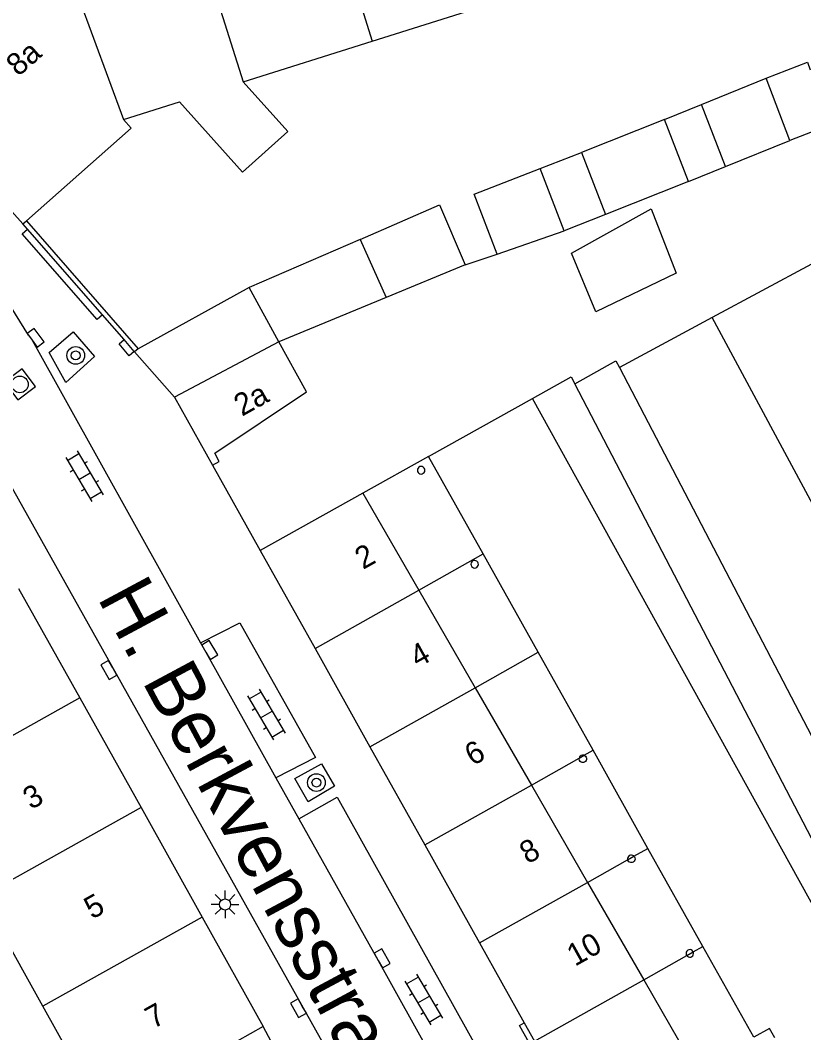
# Model space of a CAD drawing. Extents: x 132998 to 136004, y 396998 to 398512.
# Drawn here: x 134136 to 134171.3, y 397541.48 to 397587.09 of the extents above; entities that cross this region are included whole.
import ezdxf

# ---------------------------------------------------------------- set-up
doc = ezdxf.new("R2010")
doc.units = 0
for name, color, linetype in [('gg-afsc-erfafscheiding', 7, 'Continuous'), ('gg-afsc-hekwerk', 7, 'Continuous'), ('gg-afsc-muur', 7, 'Continuous'), ('gg-anno-huisnummerreeks BGT', 7, 'Continuous'), ('gg-anno-openbare ruimte label', 7, 'Continuous'), ('gg-bbg-bijgebouw', 7, 'Continuous'), ('gg-bbg-gedigitaliseerde bebouwing', 7, 'Continuous'), ('gg-bbg-gedigitaliseerde bijgebouw', 7, 'Continuous'), ('gg-bbg-hoofdgebouw', 7, 'Continuous'), ('gg-bbg-luifel en loopbrug', 7, 'Continuous'), ('gg-bbg-onder overbouw', 7, 'Continuous'), ('gg-bbg-pand overbouw', 7, 'Continuous'), ('gg-bbg-pilaar onder overbouw', 7, 'Continuous'), ('gg-bbg-tussenscheiding', 7, 'Continuous'), ('gg-bbg-tussenscheiding niveau 01', 7, 'Continuous'), ('gg-knt-verharding', 7, 'Continuous'), ('gg-knt-verharding nz', 7, 'Continuous'), ('gt-grn-weggrens', 7, 'Continuous'), ('gt-symb-boom', 7, 'Continuous'), ('gt-symb-klinker verharding', 7, 'Continuous'), ('gt-symb-kolk', 7, 'Continuous'), ('gt-symb-lichtmast', 7, 'Continuous'), ('gt-symb-rioolschacht', 7, 'Continuous')]:
    doc.layers.add(name, color=color, linetype=linetype)

# ---------------------------------------------------------------- blocks, each defined once
blk = doc.blocks.new('gt0-RS')
at = {"layer": 'gt-symb-rioolschacht'}
blk.add_lwpolyline([(-0.5, -0.5), (0.5, -0.5), (0.5, 0.5), (-0.5, 0.5)], close=True, dxfattribs=at)
blk.add_circle((0, 0), 0.375, dxfattribs=at)
blk = doc.blocks.new('gt0-KOLK')
at = {"layer": 'gt-symb-kolk'}
blk.add_lwpolyline([(0, 0), (0.375, 0), (0.375, 0.4), (-0.375, 0.4), (-0.375, 0), (0, 0)], dxfattribs=at)
blk = doc.blocks.new('gt0-BOOM')
at = {"layer": 'gt-symb-boom'}
for radius in [0.4, 0.2]:
    blk.add_circle((0, 0), radius, dxfattribs=at)
blk = doc.blocks.new('gt0-KL1')
at = {"layer": 'gt-symb-klinker verharding'}
for p, q in [((-1.15, 0.3), (1.15, 0.3)), ((-1, -0.3), (-1, 0.3)), ((-0.5, 0.3), (-0.5, 0.45)), ((0, -0.3), (0, 0.3)), ((0.5, 0.3), (0.5, 0.45)), ((1, -0.3), (1, 0.3)), ((-1.15, -0.3), (1.15, -0.3)), ((-0.5, -0.45), (-0.5, -0.3)), ((0.5, -0.45), (0.5, -0.3))]:
    blk.add_line(p, q, dxfattribs=at)
blk = doc.blocks.new('gt0-LMAST')
at = {"layer": 'gt-symb-lichtmast'}
for p, q in [((-0.005, 0.246), (-0.005, 0.621)), ((-0.182, 0.173), (-0.447, 0.438)), ((0.172, 0.173), (0.437, 0.438)), ((-0.255, -0.004), (-0.63, -0.004)), ((-0.182, -0.181), (-0.447, -0.446)), ((-0.005, -0.254), (-0.005, -0.629)), ((0.437, -0.446), (0.172, -0.181)), ((0.245, -0.004), (0.62, -0.004))]:
    blk.add_line(p, q, dxfattribs=at)
blk.add_circle((-0.005, -0.004), 0.25, dxfattribs=at)

msp = doc.modelspace()

# ---------------------------------------------------------------- linework, layer by layer
at = {"layer": 'gg-afsc-erfafscheiding'}
for p, q in [((134156.039, 397576.076), (134157.486, 397576.559)), ((134171.642, 397576.11), (134167.166, 397573.7)), ((134167.166, 397573.7), (134162.993, 397571.453)), ((134181.348, 397547.359), (134167.166, 397573.7)), ((134154.397, 397567.441), (134159.079, 397570.059)), ((134188.393, 397517.046), (134159.079, 397570.059))]:
    msp.add_line(p, q, dxfattribs=at)
for points in [[(134160.979, 397570.715), (134162.836, 397571.753), (134162.993, 397571.453)], [(134162.993, 397571.453), (134174.226, 397549.91), (134172.397, 397548.814), (134160.979, 397570.715)], [(134159.079, 397570.059), (134160.815, 397571.029), (134160.979, 397570.715)]]:
    msp.add_lwpolyline(points, dxfattribs=at)
at = {"layer": 'gg-afsc-hekwerk'}
msp.add_line((134144.667, 397567.044), (134146.81, 397563.212), dxfattribs=at)
at = {"layer": 'gg-afsc-muur'}
for p, q in [((134136.327, 397577.681), (134136.123, 397577.914)), ((134136.28, 397578.053), (134141.316, 397572.294)), ((134139.702, 397573.822), (134136.327, 397577.681)), ((134140.681, 397572.702), (134139.702, 397573.822)), ((134141.141, 397572.175), (134140.681, 397572.702)), ((134141.158, 397572.156), (134141.141, 397572.175))]:
    msp.add_line(p, q, dxfattribs=at)
at = {"layer": 'gg-bbg-bijgebouw'}
for p, q in [((134141.316, 397572.294), (134141.158, 397572.156)), ((134141.158, 397572.156), (134142.949, 397570.105))]:
    msp.add_line(p, q, dxfattribs=at)
at = {"layer": 'gg-bbg-gedigitaliseerde bebouwing'}
msp.add_lwpolyline([(134143.185, 397583.417), (134146.02, 397580.252), (134148.05, 397582.071), (134146.038, 397584.316)], dxfattribs=at)
at = {"layer": 'gg-bbg-gedigitaliseerde bijgebouw'}
for p, q in [((134170.671, 397581.678), (134169.598, 397584.479)), ((134165.019, 397582.619), (134161.282, 397581.131)), ((134166.109, 397579.824), (134165.019, 397582.619)), ((134172.538, 397582.393), (134170.671, 397581.678)), ((134159.418, 397580.405), (134161.282, 397581.131)), ((134160.507, 397577.61), (134159.418, 397580.405)), ((134166.109, 397579.824), (134162.371, 397578.336)), ((134162.371, 397578.336), (134160.507, 397577.61)), ((134151.311, 397577.217), (134146.309, 397575.045)), ((134156.039, 397576.076), (134152.486, 397574.604)), ((134146.309, 397575.045), (134141.316, 397572.294)), ((134152.486, 397574.604), (134147.655, 397572.602))]:
    msp.add_line(p, q, dxfattribs=at)
for points in [[(134169.598, 397584.479), (134171.465, 397585.195), (134171.58, 397584.853)], [(134151.311, 397577.217), (134154.886, 397578.77), (134156.039, 397576.076)]]:
    msp.add_lwpolyline(points, dxfattribs=at)
at = {"layer": 'gg-bbg-hoofdgebouw'}
for p, q in [((134151.86, 397586.15), (134157.682, 397587.985)), ((134146.038, 397584.316), (134151.86, 397586.15)), ((134140.657, 397582.621), (134143.185, 397583.417)), ((134135.136, 397579.033), (134136.115, 397577.923)), ((134136.115, 397577.923), (134136.123, 397577.914)), ((134136.123, 397577.914), (134136.28, 397578.053)), ((134142.949, 397570.105), (134144.667, 397567.044)), ((134151.439, 397565.792), (134146.81, 397563.212)), ((134146.81, 397563.212), (134149.282, 397558.791)), ((134135.918, 397561.494), (134138.692, 397556.568)), ((134149.282, 397558.791), (134151.754, 397554.369)), ((134138.692, 397556.568), (134141.447, 397551.631)), ((134151.754, 397554.369), (134154.226, 397549.948)), ((134141.447, 397551.631), (134144.201, 397546.695)), ((134154.226, 397549.948), (134156.697, 397545.527)), ((134137.017, 397542.687), (134134.264, 397547.624)), ((134144.201, 397546.695), (134146.953, 397541.762)), ((134156.697, 397545.527), (134158.707, 397541.933)), ((134139.772, 397537.746), (134137.017, 397542.687)), ((134146.953, 397541.762), (134139.772, 397537.746)), ((134158.707, 397541.933), (134159.169, 397541.106))]:
    msp.add_line(p, q, dxfattribs=at)
for points in [[(134136.28, 397578.053), (134141.007, 397582.224), (134140.657, 397582.621)], [(134144.667, 397567.044), (134144.967, 397567.215), (134144.764, 397567.597), (134148.897, 397570.348), (134147.655, 397572.602)]]:
    msp.add_lwpolyline(points, dxfattribs=at)
at = {"layer": 'gg-bbg-luifel en loopbrug'}
for p, q in [((134166.697, 397583.301), (134169.598, 397584.479)), ((134165.019, 397582.619), (134166.697, 397583.301)), ((134167.765, 397580.497), (134166.697, 397583.301)), ((134167.765, 397580.497), (134170.671, 397581.678)), ((134166.109, 397579.824), (134167.765, 397580.497)), ((134157.486, 397576.559), (134160.507, 397577.61))]:
    msp.add_line(p, q, dxfattribs=at)
for points in [[(134157.486, 397576.559), (134156.452, 397579.249), (134159.418, 397580.405)], [(134165.548, 397575.693), (134161.93, 397573.959), (134160.832, 397576.601), (134164.417, 397578.595), (134165.548, 397575.693)]]:
    msp.add_lwpolyline(points, dxfattribs=at)
at = {"layer": 'gg-bbg-onder overbouw'}
for p, q in [((134151.439, 397565.792), (134153.965, 397561.414)), ((134153.965, 397561.414), (134156.496, 397557.026)), ((134156.496, 397557.026), (134159.027, 397552.638)), ((134159.027, 397552.638), (134161.558, 397548.25)), ((134161.558, 397548.25), (134164.089, 397543.862)), ((134164.089, 397543.862), (134166.678, 397539.374))]:
    msp.add_line(p, q, dxfattribs=at)
at = {"layer": 'gg-bbg-pand overbouw'}
for p, q in [((134154.397, 397567.441), (134151.439, 397565.792)), ((134156.856, 397563.049), (134154.397, 397567.441)), ((134159.33, 397558.629), (134156.856, 397563.049)), ((134161.805, 397554.209), (134159.33, 397558.629)), ((134164.279, 397549.789), (134161.805, 397554.209)), ((134166.753, 397545.369), (134164.279, 397549.789))]:
    msp.add_line(p, q, dxfattribs=at)
msp.add_lwpolyline([(134169.998, 397541.252), (134169.754, 397541.682), (134169.043, 397541.279), (134166.753, 397545.369)], dxfattribs=at)
at = {"layer": 'gg-bbg-pilaar onder overbouw'}
for p, q in [((134163.363, 397549.278), (134163.365, 397549.272)), ((134166.021, 397544.967), (134166.028, 397544.959))]:
    msp.add_line(p, q, dxfattribs=at)
for points in [[(134154.231, 397566.82), (134154.223, 397566.873), (134154.199, 397566.92), (134154.161, 397566.958), (134154.114, 397566.982), (134154.061, 397566.99), (134154.008, 397566.982), (134153.961, 397566.958), (134153.923, 397566.92), (134153.899, 397566.873), (134153.891, 397566.82), (134153.899, 397566.767), (134153.923, 397566.72), (134153.961, 397566.682), (134154.008, 397566.658), (134154.061, 397566.65), (134154.114, 397566.658), (134154.161, 397566.682), (134154.199, 397566.72), (134154.223, 397566.767), (134154.231, 397566.82)], [(134156.634, 397562.53), (134156.644, 397562.582), (134156.637, 397562.635), (134156.615, 397562.683), (134156.578, 397562.721), (134156.531, 397562.747), (134156.479, 397562.757), (134156.426, 397562.75), (134156.378, 397562.728), (134156.34, 397562.691), (134156.314, 397562.644), (134156.304, 397562.592), (134156.311, 397562.539), (134156.333, 397562.491), (134156.37, 397562.453), (134156.417, 397562.427), (134156.469, 397562.417), (134156.522, 397562.424), (134156.57, 397562.446), (134156.608, 397562.483), (134156.634, 397562.53)], [(134161.406, 397553.983), (134161.427, 397553.976), (134161.47, 397553.944), (134161.5, 397553.9), (134161.515, 397553.849), (134161.514, 397553.796), (134161.497, 397553.746), (134161.465, 397553.703), (134161.421, 397553.673), (134161.37, 397553.658), (134161.317, 397553.659), (134161.267, 397553.676), (134161.224, 397553.708), (134161.194, 397553.752), (134161.179, 397553.803), (134161.18, 397553.856)], [(134161.406, 397553.983), (134161.377, 397553.993), (134161.324, 397553.994), (134161.273, 397553.979), (134161.229, 397553.949), (134161.197, 397553.906), (134161.18, 397553.856)], [(134163.65, 397549.433), (134163.638, 397549.448), (134163.592, 397549.475), (134163.541, 397549.488), (134163.488, 397549.483), (134163.439, 397549.463), (134163.398, 397549.428), (134163.371, 397549.382), (134163.358, 397549.331), (134163.363, 397549.278)], [(134163.65, 397549.433), (134163.673, 397549.407), (134163.693, 397549.358), (134163.698, 397549.305), (134163.685, 397549.254), (134163.658, 397549.208), (134163.617, 397549.173), (134163.568, 397549.153), (134163.515, 397549.148), (134163.464, 397549.161), (134163.418, 397549.188), (134163.383, 397549.229), (134163.365, 397549.272)], [(134166.319, 397545.123), (134166.307, 397545.149), (134166.272, 397545.189), (134166.226, 397545.216), (134166.174, 397545.228), (134166.121, 397545.223), (134166.073, 397545.201), (134166.033, 397545.166), (134166.006, 397545.12), (134165.994, 397545.068), (134165.999, 397545.015), (134166.021, 397544.967)], [(134166.028, 397544.959), (134166.056, 397544.927), (134166.102, 397544.9), (134166.154, 397544.888), (134166.207, 397544.893), (134166.255, 397544.915), (134166.295, 397544.95), (134166.322, 397544.996), (134166.334, 397545.048), (134166.329, 397545.101), (134166.319, 397545.123)]]:
    msp.add_lwpolyline(points, dxfattribs=at)
at = {"layer": 'gg-bbg-tussenscheiding'}
for p, q in [((134148.687, 397596.208), (134151.86, 397586.15)), ((134142.866, 397594.372), (134146.038, 397584.316)), ((134137.308, 397591.723), (134140.657, 397582.621)), ((134161.282, 397581.131), (134162.371, 397578.336)), ((134151.311, 397577.217), (134152.486, 397574.604)), ((134147.655, 397572.602), (134146.309, 397575.045)), ((134147.655, 397572.602), (134142.949, 397570.105)), ((134149.282, 397558.791), (134153.965, 397561.414)), ((134151.754, 397554.369), (134156.496, 397557.026)), ((134138.692, 397556.568), (134131.511, 397552.562)), ((134154.226, 397549.948), (134159.027, 397552.638)), ((134141.447, 397551.631), (134134.264, 397547.624)), ((134156.697, 397545.527), (134161.558, 397548.25)), ((134144.201, 397546.695), (134137.017, 397542.687)), ((134159.169, 397541.106), (134164.089, 397543.862))]:
    msp.add_line(p, q, dxfattribs=at)
at = {"layer": 'gg-bbg-tussenscheiding niveau 01'}
for p, q in [((134153.965, 397561.414), (134156.856, 397563.049)), ((134156.496, 397557.026), (134159.33, 397558.629)), ((134161.406, 397553.983), (134161.805, 397554.209)), ((134159.027, 397552.638), (134161.18, 397553.856)), ((134161.18, 397553.856), (134161.406, 397553.983)), ((134163.65, 397549.433), (134164.279, 397549.789)), ((134161.558, 397548.25), (134163.365, 397549.272)), ((134163.365, 397549.272), (134163.65, 397549.433)), ((134166.319, 397545.123), (134166.753, 397545.369)), ((134164.089, 397543.862), (134166.028, 397544.959)), ((134166.028, 397544.959), (134166.319, 397545.123))]:
    msp.add_line(p, q, dxfattribs=at)
at = {"layer": 'gg-knt-verharding'}
msp.add_line((134147.512, 397552.963), (134148.551, 397551.127), dxfattribs=at)
for points in [[(134162.99, 397517.226), (134162.373, 397518.302), (134133.317, 397570.16), (134131.521, 397573.323), (134124.954, 397580.719)], [(134139.702, 397573.822), (134139.464, 397573.614), (134136.09, 397577.473), (134136.327, 397577.681)], [(134136.371, 397572.9), (134136.541, 397572.672), (134144.12, 397559.041)], [(134138.386, 397573.061), (134139.342, 397571.939), (134138.064, 397570.775), (134137.314, 397572.125), (134138.386, 397573.061)], [(134141.141, 397572.175), (134140.911, 397571.974), (134140.464, 397572.512), (134140.681, 397572.702)], [(134144.12, 397559.041), (134145.896, 397559.953), (134149.297, 397553.876), (134147.512, 397552.963)], [(134149.58, 397553.602), (134150.159, 397552.586), (134148.968, 397551.881), (134148.38, 397552.933), (134149.58, 397553.602)], [(134148.551, 397551.127), (134150.287, 397552.092), (134158.752, 397536.895), (134157.053, 397535.885)], [(134160, 397539.62), (134159.781, 397539.498), (134158.488, 397541.811), (134158.707, 397541.933)]]:
    msp.add_lwpolyline(points, dxfattribs=at)
msp.add_arc((134105.479, 397554.716), 35.847, 30.4832, 40.0057, dxfattribs=at)
at = {"layer": 'gg-knt-verharding nz'}
for points in [[(134144.12, 397559.041), (134144.367, 397558.623), (134147.512, 397552.963)], [(134148.551, 397551.127), (134152.132, 397544.74), (134157.053, 397535.885)]]:
    msp.add_lwpolyline(points, dxfattribs=at)
at = {"layer": 'gt-grn-weggrens'}
msp.add_line((134147.772, 397540.212), (134146.953, 397541.762), dxfattribs=at)

# ---------------------------------------------------------------- block references
at = {"layer": 'gt-symb-boom'}
for p in [(134138.503, 397571.992), (134149.346, 397552.753)]:
    msp.add_blockref('gt0-BOOM', p, dxfattribs=at)
at = {"layer": 'gt-symb-klinker verharding', "rotation": -59.409564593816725}
for p in [(134138.897, 397566.554), (134147.09, 397555.818), (134154.177, 397542.978)]:
    msp.add_blockref('gt0-KL1', p, dxfattribs=at)
at = {"layer": 'gt-symb-kolk'}
for p, rotation in [((134136.541, 397572.672), -53.3364075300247), ((134144.367, 397558.623), -59.458901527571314), ((134140.168, 397557.923), 119.28282857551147), ((134152.132, 397544.74), -60.71717142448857), ((134148.708, 397542.689), 119.28282857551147)]:
    msp.add_blockref('gt0-KOLK', p, dxfattribs=dict(at, rotation=rotation))
at = {"layer": 'gt-symb-lichtmast'}
msp.add_blockref('gt0-LMAST', (134145.237, 397547.267), dxfattribs=at)
at = {"layer": 'gt-symb-rioolschacht', "rotation": 126.9958977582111}
msp.add_blockref('gt0-RS', (134135.988, 397570.687), dxfattribs=at)

# ---------------------------------------------------------------- texts
at = {"layer": 'gg-anno-huisnummerreeks BGT'}
for s, rotation, p in [('8a', 41.2, (134135.917, 397584.525)), ('2a', 29.3, (134145.991, 397569.227)), ('2', 29.2, (134151.442, 397562.328)), ('4', 29.2, (134153.914, 397557.906)), ('6', 29.2, (134156.386, 397553.485)), ('3', 29.2, (134136.488, 397551.512)), ('8', 29.2, (134158.858, 397549.063)), ('5', 29.2, (134139.242, 397546.575)), ('10', 29.2, (134160.99, 397544.454)), ('7', 29.2, (134141.995, 397541.641))]:
    msp.add_text(s, height=1, rotation=rotation, dxfattribs=at).set_placement(p)
at = {"layer": 'gg-anno-openbare ruimte label'}
msp.add_text('H. Berkvensstraat', height=2.5, rotation=298.2, dxfattribs=at).set_placement((134139.449, 397561.093))

doc.saveas('drawing.dxf')
